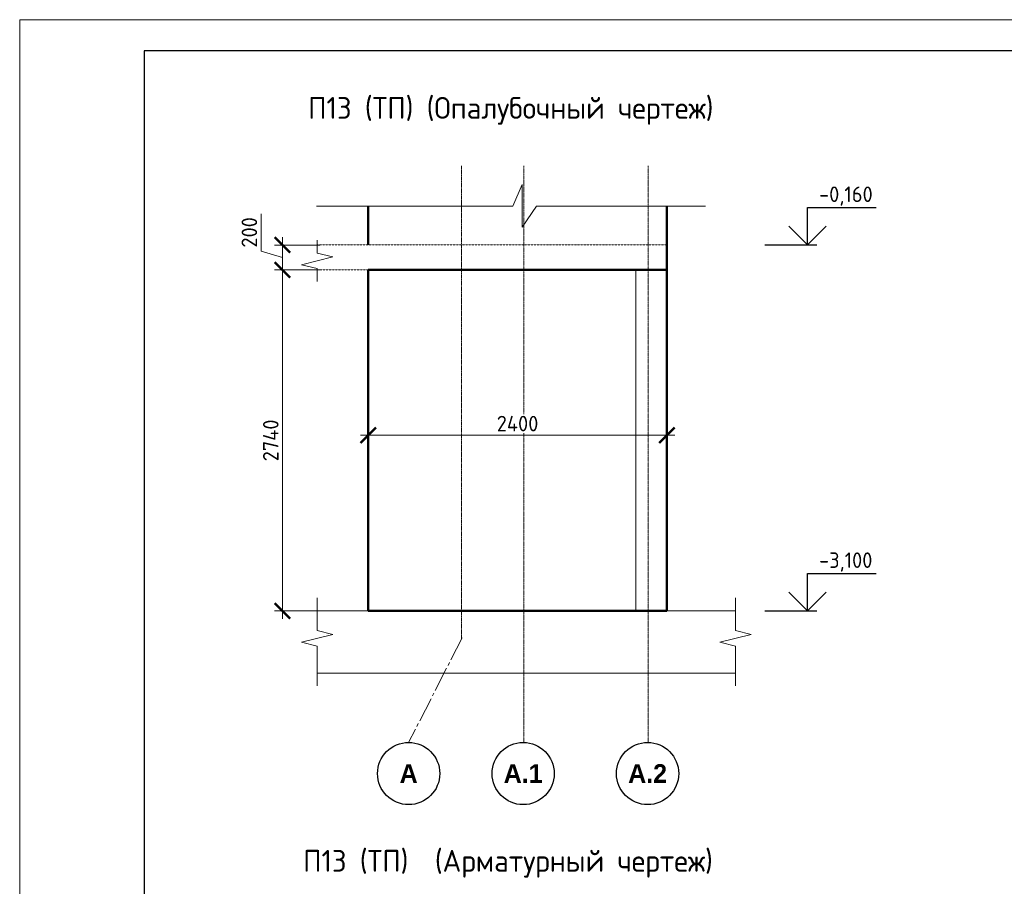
# Model space of a CAD drawing. Header units: millimetres. Extents: x 376598 to 1249954, y -318491 to -22134.
# Tile 366 of 444: x 1073415 to 1089238, y -302718 to -288791. Entities that reach past the tile are written whole.
import ezdxf

# ---------------------------------------------------------------- set-up
doc = ezdxf.new("R2010")
doc.units = ezdxf.units.MM
for name, pattern in [('01 Штриховая _4 мм_', [6, 3.5, -2.5]), ('______5', [1100, 800, -100, 100, -100]), ('осевая', [50.8, 31.75, -6.35, 6.35, -6.35])]:
    doc.linetypes.add(name, pattern=pattern)
for name, color, linetype, lineweight in [('AF_Perekritie', 90, 'Continuous', 18), ('AF_Stena', 90, 'Continuous', 18), ('KR_Fundament', 253, 'Continuous', 18), ('Конструкции 0.5', 5, 'Continuous', 50), ('Оси', 40, '______5', 18), ('РАЗМЕРЫ', 1, 'Continuous', 9), ('ТОНКИЕ', 7, 'Continuous', 9)]:
    doc.layers.add(name, color=color, linetype=linetype, lineweight=lineweight)
doc.layers.add('ТОЛСТЫЕ_ОСНОВНЫЕ', color=6, linetype='Continuous')
doc.styles.add('Century Gothic', font='GOTHIC.TTF')
doc.styles.add('GOST-2.304_Type-B', font='GOST_Common.ttf')
doc.dimstyles.new('мой 25', dxfattribs={"dimscale": 100, "dimtxt": 2.5, "dimasz": 2.5, "dimexe": 1.25, "dimexo": 0.625, "dimtad": 1, "dimdec": 0, "dimlfac": 0.5, "dimtxsty": 'GOST-2.304_Type-B', "dimblk": 'ARCHTICK', "dimcen": 2.5, "dimdle": 1.25, "dimaunit": 1, "dimadec": 1, "dimazin": 2, "dimtfac": 1, "dimtdec": 0, "dimtmove": 1, "dimatfit": 3, "dimfxl": 6, "dimfxlon": 1, "dimtfill": 1, "dimlwd": -1, "dimlwe": -1, "dimarcsym": 0})

# ---------------------------------------------------------------- blocks, each defined once
blk = doc.blocks.new('*U56')
at = {"layer": 'ТОЛСТЫЕ_ОСНОВНЫЕ', "color": 6}
blk.add_lwpolyline([(20, 5), (415, 5), (415, 292), (20, 292)], close=True, dxfattribs=at)
at = {"layer": 'ТОНКИЕ'}
blk.add_lwpolyline([(0, 0), (420, 0), (420, 297), (0, 297)], close=True, dxfattribs=at)
blk = doc.blocks.new('_ArchTick')
at = {"color": 0, "linetype": 'ByBlock', "const_width": 0.15}
blk.add_lwpolyline([(-0.5, -0.5), (0.5, 0.5)], dxfattribs=at)
blk = doc.blocks.new('*D1140')
at = {"layer": 'DEFPOINTS', "color": 0, "lineweight": 0, "transparency": 16777216}
for p in [(1078556, -292412), (1077637, -292812), (1079016, -292812)]:
    blk.add_point(p, dxfattribs=at)
at = {"layer": 'РАЗМЕРЫ', "color": 0, "linetype": 'Continuous', "transparency": 16777216}
for p, q in [((1077294, -292509), (1077294, -291909)), ((1078237, -292412), (1077512, -292412)), ((1077637, -292287), (1077637, -292937)), ((1077637, -292612), (1077294, -292509)), ((1078237, -292812), (1077512, -292812))]:
    blk.add_line(p, q, dxfattribs=at)
at = {"layer": 'РАЗМЕРЫ', "color": 0, "transparency": 16777216, "xscale": 250, "yscale": 250, "zscale": 250}
for p, rotation in [((1077637, -292412), 90), ((1077637, -292812), 270)]:
    blk.add_blockref('_ArchTick', p, dxfattribs=dict(at, rotation=rotation))
at = {"layer": 'РАЗМЕРЫ', "color": 0, "lineweight": 0, "transparency": 16777216, "insert": (1077106, -292209), "char_height": 250, "attachment_point": 5, "rotation": 90, "style": 'GOST-2.304_Type-B', "bg_fill": 3, "box_fill_scale": 1.1, "bg_fill_color": 256, "bg_fill_true_color": 13158600, "bg_fill_transparency": 0}
blk.add_mtext('200', dxfattribs=at)
blk = doc.blocks.new('*D1141')
at = {"layer": 'DEFPOINTS', "color": 0, "lineweight": 0, "transparency": 16777216}
for p in [(1079016, -292812), (1077637, -298292), (1079115, -298292)]:
    blk.add_point(p, dxfattribs=at)
at = {"layer": 'РАЗМЕРЫ', "color": 0, "linetype": 'Continuous', "transparency": 16777216}
for p, q in [((1077637, -292687), (1077637, -298417)), ((1078237, -292812), (1077512, -292812)), ((1078237, -298292), (1077512, -298292))]:
    blk.add_line(p, q, dxfattribs=at)
at = {"layer": 'РАЗМЕРЫ', "color": 0, "transparency": 16777216, "xscale": 250, "yscale": 250, "zscale": 250}
for p, rotation in [((1077637, -292812), 90), ((1077637, -298292), 270)]:
    blk.add_blockref('_ArchTick', p, dxfattribs=dict(at, rotation=rotation))
at = {"layer": 'РАЗМЕРЫ', "color": 0, "lineweight": 0, "transparency": 16777216, "insert": (1077450, -295552), "char_height": 250, "attachment_point": 5, "rotation": 90, "style": 'GOST-2.304_Type-B', "bg_fill": 3, "box_fill_scale": 1.1, "bg_fill_color": 256, "bg_fill_true_color": 13158600, "bg_fill_transparency": 0}
blk.add_mtext('2740', dxfattribs=at)
blk = doc.blocks.new('*D1142')
at = {"layer": 'DEFPOINTS', "color": 0, "lineweight": 0, "transparency": 16777216}
for p in [(1079016, -295469), (1079016, -295552), (1083816, -295552)]:
    blk.add_point(p, dxfattribs=at)
at = {"layer": 'РАЗМЕРЫ', "color": 0, "linetype": 'Continuous', "transparency": 16777216}
for p, q in [((1079016, -295489), (1079016, -295344)), ((1083816, -295489), (1083816, -295344)), ((1083941, -295469), (1078891, -295469))]:
    blk.add_line(p, q, dxfattribs=at)
at = {"layer": 'РАЗМЕРЫ', "color": 0, "transparency": 16777216, "xscale": 250, "yscale": 250, "zscale": 250, "rotation": 180}
blk.add_blockref('_ArchTick', (1079016, -295469), dxfattribs=at)
at = {"layer": 'РАЗМЕРЫ', "color": 0, "transparency": 16777216, "xscale": 250, "yscale": 250, "zscale": 250}
blk.add_blockref('_ArchTick', (1083816, -295469), dxfattribs=at)
at = {"layer": 'РАЗМЕРЫ', "color": 0, "lineweight": 0, "transparency": 16777216, "insert": (1081416, -295282), "char_height": 250, "attachment_point": 5, "style": 'GOST-2.304_Type-B', "bg_fill": 3, "box_fill_scale": 1.1, "bg_fill_color": 256, "bg_fill_true_color": 13158600, "bg_fill_transparency": 0}
blk.add_mtext('2400', dxfattribs=at)

msp = doc.modelspace()

# ---------------------------------------------------------------- linework, layer by layer
for points in [[(1086075.1, -291811.7), (1087180.4, -291811.7)], [(1086075.1, -292411.7), (1086075.1, -291811.7)], [(1086375.1, -292111.7), (1086075.1, -292411.7), (1085775.1, -292111.7)], [(1085390.5, -292411.7), (1086225.1, -292411.7)], [(1086075.1, -297691.7), (1087180.4, -297691.7)], [(1086075.1, -298291.7), (1086075.1, -297691.7)], [(1086375.1, -297991.7), (1086075.1, -298291.7), (1085775.1, -297991.7)], [(1085390.5, -298291.7), (1086225.1, -298291.7)]]:
    msp.add_lwpolyline(points)
at = {"color": 0, "linetype": 'ByBlock', "lineweight": -2}
for centre in [(1079665.9, -300905.2), (1081505.9, -300905.2), (1083505.9, -300905.2)]:
    msp.add_circle(centre, 500, dxfattribs=at)
at = {"layer": 'AF_Perekritie', "linetype": '01 Штриховая _4 мм_', "lineweight": 9}
for p, q in [((1083816, -292411.7), (1078195.8, -292411.7)), ((1078195.8, -292811.7), (1083816, -292811.7))]:
    msp.add_line(p, q, dxfattribs=at)
at = {"layer": 'AF_Stena', "lineweight": 50}
for p, q in [((1083816, -292811.7), (1083816, -291787.7)), ((1083816, -292811.7), (1079016, -292811.7)), ((1079016, -292811.7), (1079016, -298291.7)), ((1083816, -298291.7), (1083816, -292811.7)), ((1079016, -298291.7), (1083816, -298291.7))]:
    msp.add_line(p, q, dxfattribs=at)
at = {"layer": 'AF_Stena', "lineweight": 20}
for points in [[(1078195.8, -292486.7), (1078195.8, -292336.7)], [(1078195.8, -292486.7), (1078195.8, -292541.7)], [(1078195.8, -292541.7), (1078445.8, -292604.2)], [(1078445.8, -292604.2), (1077945.8, -292729.2)], [(1077945.8, -292729.2), (1078195.8, -292791.7)], [(1078195.8, -292791.7), (1078195.8, -292846.7)], [(1078195.8, -292846.7), (1078195.8, -292996.7)], [(1078195.8, -298551.4), (1078195.8, -298079.5)], [(1084917.5, -298551.4), (1084917.5, -298079.5)], [(1078195.8, -298551.4), (1078195.8, -298606.4)], [(1084917.5, -298551.4), (1084917.5, -298606.4)], [(1078445.8, -298668.9), (1077945.8, -298793.9)], [(1078195.8, -298606.4), (1078445.8, -298668.9)], [(1085167.5, -298668.9), (1084667.5, -298793.9)], [(1084917.5, -298606.4), (1085167.5, -298668.9)], [(1077945.8, -298793.9), (1078195.8, -298856.4)], [(1078195.8, -298856.4), (1078195.8, -298911.4)], [(1084667.5, -298793.9), (1084917.5, -298856.4)], [(1084917.5, -298856.4), (1084917.5, -298911.4)], [(1078195.8, -298911.4), (1078195.8, -299497.1)], [(1084917.5, -298911.4), (1084917.5, -299497.1)]]:
    msp.add_lwpolyline(points, dxfattribs=at)
at = {"layer": 'KR_Fundament', "lineweight": 9}
for p, q in [((1084917.5, -298291.7), (1078195.8, -298291.7)), ((1078195.8, -299291.7), (1084917.5, -299291.7))]:
    msp.add_line(p, q, dxfattribs=at)
at = {"layer": 'Оси', "color": 16, "linetype": 'осевая', "lineweight": 0, "ltscale": 0.5, "transparency": 33554687}
for p, q in [((1080516, -298742.9), (1080516, -291140.5)), ((1081516, -300402.6), (1081516, -291140.5)), ((1083516, -300402.6), (1083516, -291140.5))]:
    msp.add_line(p, q, dxfattribs=at)
at = {"layer": 'Оси', "color": 16, "linetype": '______5', "lineweight": 0, "ltscale": 0.5, "transparency": 33554687}
msp.add_line((1080526.1, -298723.1), (1079665.9, -300405.2), dxfattribs=at)
at = {"layer": 'РАЗМЕРЫ', "color": 4}
for p, q in [((1081340.5, -291787.7), (1081492, -291438.1)), ((1081492, -291438.1), (1081492, -292122.9)), ((1078183.2, -291787.7), (1081340.5, -291787.7)), ((1081492, -292122.9), (1081720.3, -291787.7)), ((1081720.3, -291787.7), (1084438.6, -291787.7))]:
    msp.add_line(p, q, dxfattribs=at)

# ---------------------------------------------------------------- block references
at = {"xscale": 100, "yscale": 100, "zscale": 100}
msp.add_blockref('*U56', (1073415.1, -318491.4), dxfattribs=at)

# ---------------------------------------------------------------- texts
at = {"style": 'GOST-2.304_Type-B'}
for s, p in [('-0,160', (1086261, -291721.7)), ('-3,100', (1086261, -297601.7))]:
    msp.add_text(s, height=250, dxfattribs=at).set_placement(p)
at = {"layer": 'Оси', "color": 16, "linetype": 'Continuous', "lineweight": 25, "transparency": 33554687, "char_height": 600, "attachment_point": 5, "style": 'Century Gothic'}
for s, insert, width in [('\\A1;{\\fCentury Gothic|i0|b1;\\H300.000000;\\W1.000000;\\C16;А}\\P', (1079665.9, -300905.2), 920), ('\\A1;{\\fCentury Gothic|i0|b1;\\H300.000000;\\W1.000000;\\C16;А.1}\\P', (1081505.9, -300905.2), 1620), ('\\A1;{\\fCentury Gothic|i0|b1;\\H300.000000;\\W1.000000;\\C16;А.2}\\P', (1083505.9, -300905.2), 1620)]:
    msp.add_mtext(s, dxfattribs=dict(at, insert=insert, width=width))
at = {"layer": 'РАЗМЕРЫ', "char_height": 350, "attachment_point": 5, "style": 'GOST-2.304_Type-B'}
for s, width, insert in [('П13 (ТП) (Опалубочный чертеж)', 9816.088, (1081307.9, -290256.8)), ('П13 (ТП)  (Арматурный чертеж)', 10326.693, (1081262.6, -302355.9))]:
    msp.add_mtext_dynamic_manual_height_columns(s, width=width, gutter_width=625, heights=[0], dxfattribs=dict(at, insert=insert))

# ---------------------------------------------------------------- next in the draw order: dimensions: what is measured, and where the dimension line sits
at = {"layer": 'РАЗМЕРЫ', "lineweight": 0}
dim = msp.add_linear_dim(base=(1077637.3, -292811.7), p1=(1078556.3, -292411.7), p2=(1079016, -292811.7), angle=90, dimstyle='мой 25', dxfattribs=at)
dim.commit()
dim.dimension.update_dxf_attribs({"geometry": '*D1140', "text_midpoint": (1077106, -292446.1)})

# ---------------------------------------------------------------- next in the draw order: linework, layer by layer
at = {"layer": 'AF_Stena', "lineweight": 50}
msp.add_line((1079016, -292411.7), (1079016, -291787.7), dxfattribs=at)

# ---------------------------------------------------------------- next in the draw order: dimensions: what is measured, and where the dimension line sits
at = {"layer": 'РАЗМЕРЫ', "lineweight": 0}
dim = msp.add_linear_dim(base=(1077637.3, -298291.7), p1=(1079016, -292811.7), p2=(1079114.9, -298291.7), angle=90, dimstyle='мой 25', dxfattribs=at)
dim.commit()
dim.dimension.update_dxf_attribs({"geometry": '*D1141', "text_midpoint": (1077449.8, -295551.7)})

# ---------------------------------------------------------------- next in the draw order: dimensions: what is measured, and where the dimension line sits
dim = msp.add_linear_dim(base=(1079016, -295469.4), p1=(1083816, -295551.7), p2=(1079016, -295551.7), dimstyle='мой 25', dxfattribs=at)
dim.commit()
dim.dimension.update_dxf_attribs({"geometry": '*D1142', "text_midpoint": (1081416, -295281.9)})

# ---------------------------------------------------------------- next in the draw order: linework, layer by layer
at = {"layer": 'Конструкции 0.5', "color": 3, "lineweight": 0}
msp.add_line((1083316, -292811.7), (1083316, -298291.7), dxfattribs=at)

doc.saveas('drawing.dxf')
